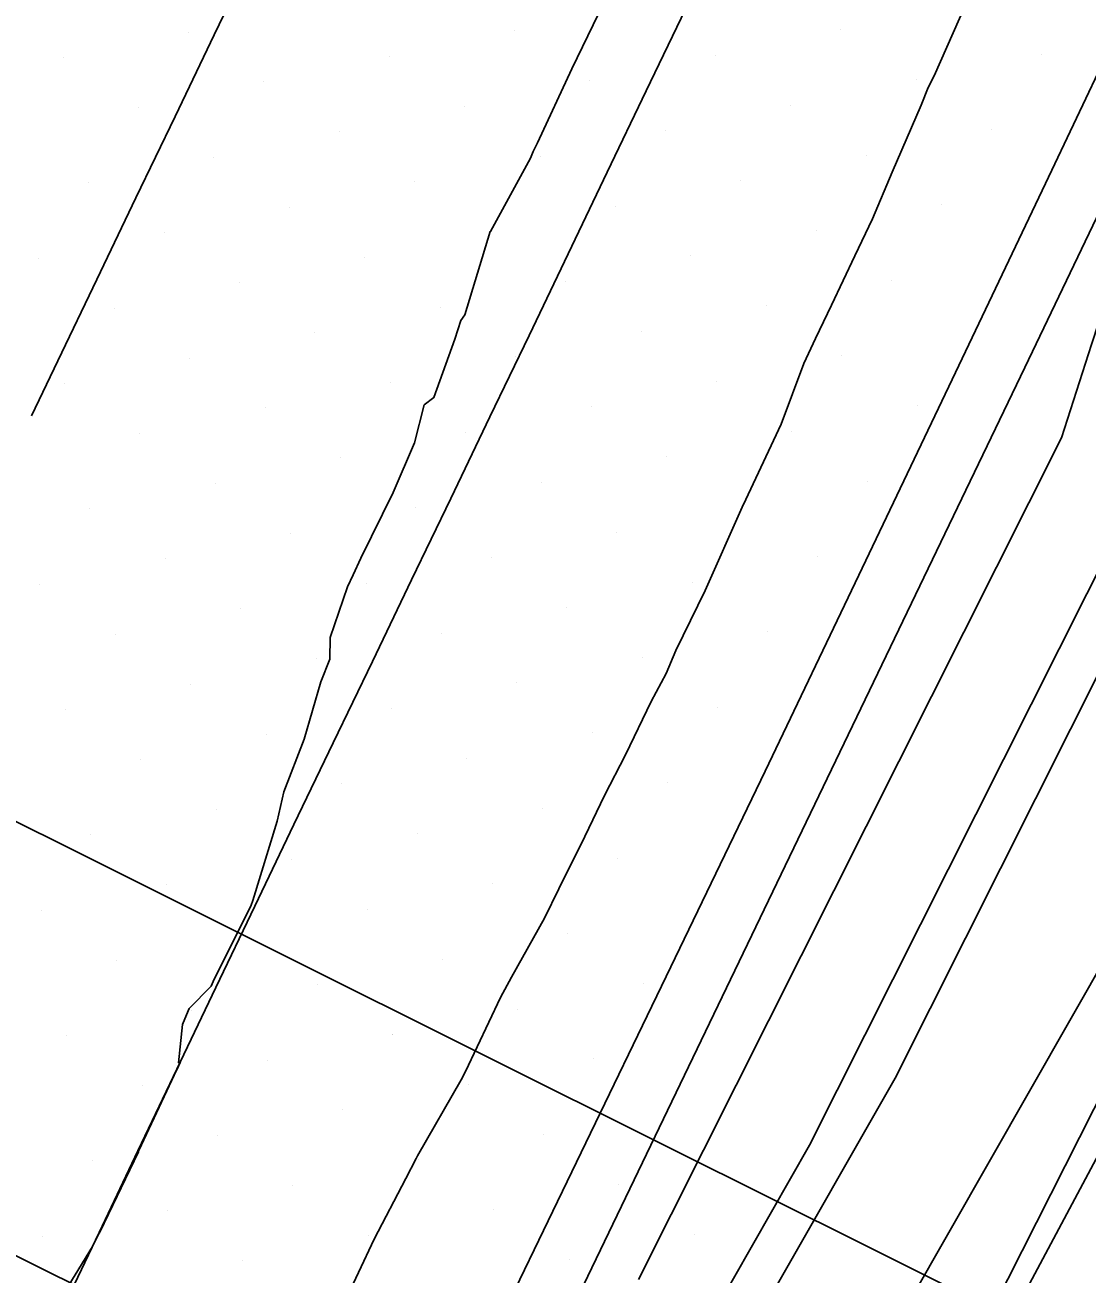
# Model space of a CAD drawing. Extents: x 2354170 to 2357230, y 866100 to 868290.
# Drawn here: x 2355704.53 to 2355733.89, y 867217.21 to 867251.74 of the extents above; entities that cross this region are included whole.
import ezdxf

# ---------------------------------------------------------------- set-up
doc = ezdxf.new("R2010")
doc.units = 0
for name, color, linetype in [('Default', 7, 'Continuous'), ('DTM Contours Minor', 7, 'Continuous'), ('Exist DTM Breakline', 7, 'Continuous'), ('Exist DTM Scan Elevation Point', 7, 'Continuous'), ('Exist Roads EOP', 7, 'Continuous'), ('Exist Structure Major Box Culvert or Tunnel Topo', 7, 'Continuous'), ('PH Exist DTM Breakline', 7, 'Continuous'), ('Scratch_Level_0', 7, 'Continuous'), ('Scratch_Level_4', 7, 'Continuous')]:
    doc.layers.add(name, color=color, linetype=linetype)

msp = doc.modelspace()

# ---------------------------------------------------------------- linework, layer by layer
at = {"layer": 'Default'}
for points in [[(2355776.647, 867324.525), (2355770.146, 867309.808), (2355769.442, 867304.491), (2355766.909, 867297.782), (2355760.844, 867284.195), (2355755.746, 867275.583), (2355750.056, 867266.377), (2355744.423, 867253.248), (2355741.937, 867245.678), (2355737.573, 867231.959), (2355735.68, 867228.193), (2355723.378, 867206.633)], [(2355775.878, 867316.229), (2355772.704, 867309.045), (2355771.709, 867301.53), (2355771.484, 867300.823), (2355771.38, 867300.541), (2355763.249, 867282.678), (2355763.104, 867282.438), (2355760.388, 867277.217), (2355756.303, 867270.316), (2355755.028, 867268.254), (2355747.14, 867249.869), (2355745.886, 867247.138), (2355745.827, 867247.01), (2355745.7, 867246.757), (2355739.08, 867229.651), (2355725.661, 867204.501)], [(2355721.491, 867217.061), (2355733.186, 867240.328), (2355734.008, 867242.91), (2355737.371, 867253.151), (2355739.055, 867258.503), (2355740.361, 867261.156), (2355741.514, 867263.524), (2355742.644, 867266.225), (2355743.884, 867268.805), (2355747.583, 867274.713), (2355754.632, 867286.117), (2355755.745, 867287.998), (2355757.069, 867290.965), (2355761.495, 867302.687), (2355763.473, 867307.97), (2355764.483, 867309.88), (2355765.241, 867311.458), (2355765.99, 867313.13), (2355766.711, 867314.508)], [(2355756.219, 867282.59), (2355755.189, 867280.85), (2355745.083, 867264.5), (2355743.058, 867259.78), (2355737.972, 867244.294), (2355735.38, 867236.143), (2355728.586, 867222.627), (2355721.568, 867210.328), (2355713.547, 867194.27), (2355712.799, 867192.935)], [(2355713.32, 867216.333), (2355714.183, 867218.173), (2355715.061, 867219.852), (2355715.345, 867220.402), (2355715.379, 867220.473), (2355716.588, 867222.577), (2355716.707, 867222.808), (2355717.678, 867224.853), (2355717.981, 867225.412), (2355718.895, 867227.046), (2355719.286, 867227.862), (2355720.005, 867229.309), (2355720.549, 867230.434), (2355721.131, 867231.562), (2355721.839, 867233.04), (2355722.258, 867233.814), (2355722.518, 867234.443), (2355723.33, 867236.103), (2355724.353, 867238.413), (2355724.357, 867238.421), (2355724.379, 867238.467), (2355725.436, 867240.704), (2355726.058, 867242.38), (2355726.382, 867243.076), (2355726.824, 867243.996), (2355727.471, 867245.353), (2355727.96, 867246.376), (2355728.503, 867247.668), (2355729.307, 867249.52), (2355729.497, 867250.008), (2355729.661, 867250.33), (2355730.542, 867252.314)], [(2355705.436, 867216.4), (2355706.395, 867217.969), (2355706.586, 867218.34), (2355706.599, 867218.363), (2355707.67, 867220.583), (2355707.681, 867220.62), (2355708.733, 867222.867), (2355708.736, 867222.872), (2355708.82, 867223.059), (2355708.776, 867223.049), (2355708.885, 867224.109), (2355709.038, 867224.482), (2355709.069, 867224.554), (2355709.674, 867225.164), (2355709.729, 867225.293), (2355710.783, 867227.407), (2355710.826, 867227.536), (2355711.503, 867229.727), (2355711.69, 867230.536), (2355712.247, 867231.998), (2355712.708, 867233.581), (2355712.955, 867234.204), (2355712.964, 867234.806), (2355713.447, 867236.204), (2355713.604, 867236.542), (2355713.816, 867237.001), (2355714.707, 867238.81), (2355715.295, 867240.188), (2355715.569, 867241.237), (2355715.837, 867241.439), (2355716.414, 867243.051), (2355716.578, 867243.567), (2355716.691, 867243.724), (2355717.391, 867246.026), (2355717.391, 867246.027), (2355717.395, 867246.034), (2355718.504, 867248.058), (2355718.58, 867248.238), (2355718.694, 867248.485), (2355719.65, 867250.528), (2355720.381, 867252.048)]]:
    msp.add_lwpolyline(points, dxfattribs=at)
at = {"layer": 'DTM Contours Minor'}
msp.add_lwpolyline([(2355720.964, 867211.559), (2355726.221, 867220.772), (2355734.649, 867237.538), (2355736.651, 867243.833), (2355742.603, 867261.958), (2355743.425, 867263.874), (2355755.003, 867282.606), (2355757.445, 867286.73), (2355760.349, 867293.237), (2355766.598, 867309.788), (2355766.735, 867310.825), (2355769.959, 867318.122), (2355774.91, 867328.72), (2355775.536, 867330.173), (2355776.328, 867331.674), (2355782.009, 867335.916), (2355782.175, 867336.255), (2355782.339, 867336.587), (2355782.402, 867336.663)], dxfattribs=at)
at = {"layer": 'Exist DTM Breakline'}
for points in [[(2355704.709, 867240.938), (2355705.436, 867242.452), (2355706.517, 867244.705), (2355707.599, 867246.959), (2355708.681, 867249.213), (2355709.762, 867251.467), (2355710.844, 867253.721)], [(2355722.785, 867252.175), (2355721.702, 867249.922), (2355720.621, 867247.668), (2355719.542, 867245.413), (2355718.464, 867243.157), (2355717.385, 867240.902), (2355716.303, 867238.648), (2355715.218, 867236.396), (2355714.133, 867234.144), (2355713.048, 867231.891), (2355711.966, 867229.638), (2355710.888, 867227.382), (2355709.809, 867225.127), (2355708.731, 867222.871), (2355707.654, 867220.615), (2355706.58, 867218.357), (2355705.506, 867216.1)]]:
    msp.add_lwpolyline(points, dxfattribs=at)
at = {"layer": 'Exist DTM Scan Elevation Point'}
for p, q in [((2355709.05, 867251.545), (2355709.05, 867251.545)), ((2355718.064, 867251.577), (2355718.064, 867251.577)), ((2355727.078, 867251.608), (2355727.078, 867251.608)), ((2355705.586, 867250.839), (2355705.586, 867250.839)), ((2355714.6, 867250.871), (2355714.6, 867250.871)), ((2355723.614, 867250.903), (2355723.614, 867250.903)), ((2355732.627, 867250.934), (2355732.627, 867250.934)), ((2355711.135, 867250.166), (2355711.135, 867250.166)), ((2355720.149, 867250.197), (2355720.149, 867250.197)), ((2355729.163, 867250.229), (2355729.163, 867250.229)), ((2355707.671, 867249.46), (2355707.671, 867249.46)), ((2355716.685, 867249.492), (2355716.685, 867249.492)), ((2355725.699, 867249.523), (2355725.699, 867249.523)), ((2355713.22, 867248.786), (2355713.22, 867248.786)), ((2355722.234, 867248.818), (2355722.234, 867248.818)), ((2355731.248, 867248.849), (2355731.248, 867248.849)), ((2355709.756, 867248.081), (2355709.756, 867248.081)), ((2355718.77, 867248.112), (2355718.77, 867248.112)), ((2355727.784, 867248.144), (2355727.784, 867248.144)), ((2355706.292, 867247.375), (2355706.292, 867247.375)), ((2355715.305, 867247.407), (2355715.305, 867247.407)), ((2355724.319, 867247.438), (2355724.319, 867247.438)), ((2355711.841, 867246.701), (2355711.841, 867246.701)), ((2355720.855, 867246.733), (2355720.855, 867246.733)), ((2355729.869, 867246.764), (2355729.869, 867246.764)), ((2355708.377, 867245.996), (2355708.377, 867245.996)), ((2355717.39, 867246.027), (2355717.39, 867246.027)), ((2355726.404, 867246.059), (2355726.404, 867246.059)), ((2355704.912, 867245.29), (2355704.912, 867245.29)), ((2355713.926, 867245.322), (2355713.926, 867245.322)), ((2355722.94, 867245.353), (2355722.94, 867245.353)), ((2355710.462, 867244.616), (2355710.462, 867244.616)), ((2355719.475, 867244.648), (2355719.475, 867244.648)), ((2355728.489, 867244.679), (2355728.489, 867244.679)), ((2355706.997, 867243.911), (2355706.997, 867243.911)), ((2355716.011, 867243.942), (2355716.011, 867243.942)), ((2355725.025, 867243.974), (2355725.025, 867243.974)), ((2355712.547, 867243.237), (2355712.547, 867243.237)), ((2355721.56, 867243.268), (2355721.56, 867243.268)), ((2355709.082, 867242.531), (2355709.082, 867242.531)), ((2355718.096, 867242.563), (2355718.096, 867242.563)), ((2355727.11, 867242.595), (2355727.11, 867242.595)), ((2355705.618, 867241.826), (2355705.618, 867241.826)), ((2355714.632, 867241.857), (2355714.632, 867241.857)), ((2355723.645, 867241.889), (2355723.645, 867241.889)), ((2355711.167, 867241.152), (2355711.167, 867241.152)), ((2355720.181, 867241.183), (2355720.181, 867241.183)), ((2355729.195, 867241.215), (2355729.195, 867241.215)), ((2355707.703, 867240.446), (2355707.703, 867240.446)), ((2355716.716, 867240.478), (2355716.716, 867240.478)), ((2355725.73, 867240.51), (2355725.73, 867240.51)), ((2355713.252, 867239.772), (2355713.252, 867239.772)), ((2355722.266, 867239.804), (2355722.266, 867239.804)), ((2355709.788, 867239.067), (2355709.788, 867239.067)), ((2355718.801, 867239.098), (2355718.801, 867239.098)), ((2355727.815, 867239.13), (2355727.815, 867239.13)), ((2355706.323, 867238.361), (2355706.323, 867238.361)), ((2355715.337, 867238.393), (2355715.337, 867238.393)), ((2355724.351, 867238.425), (2355724.351, 867238.425)), ((2355711.873, 867237.687), (2355711.873, 867237.687)), ((2355720.886, 867237.719), (2355720.886, 867237.719)), ((2355708.408, 867236.982), (2355708.408, 867236.982)), ((2355717.422, 867237.013), (2355717.422, 867237.013)), ((2355726.436, 867237.045), (2355726.436, 867237.045)), ((2355704.944, 867236.276), (2355704.944, 867236.276)), ((2355713.958, 867236.308), (2355713.958, 867236.308)), ((2355722.971, 867236.34), (2355722.971, 867236.34)), ((2355710.493, 867235.602), (2355710.493, 867235.602)), ((2355719.507, 867235.634), (2355719.507, 867235.634)), ((2355707.029, 867234.897), (2355707.029, 867234.897)), ((2355716.043, 867234.928), (2355716.043, 867234.928)), ((2355725.056, 867234.96), (2355725.056, 867234.96)), ((2355712.578, 867234.223), (2355712.578, 867234.223)), ((2355721.592, 867234.255), (2355721.592, 867234.255)), ((2355709.114, 867233.517), (2355709.114, 867233.517)), ((2355718.128, 867233.549), (2355718.128, 867233.549)), ((2355705.649, 867232.812), (2355705.649, 867232.812)), ((2355714.663, 867232.843), (2355714.663, 867232.843)), ((2355723.677, 867232.875), (2355723.677, 867232.875)), ((2355711.199, 867232.138), (2355711.199, 867232.138)), ((2355720.213, 867232.17), (2355720.213, 867232.17)), ((2355707.734, 867231.432), (2355707.734, 867231.432)), ((2355716.748, 867231.464), (2355716.748, 867231.464)), ((2355713.284, 867230.758), (2355713.284, 867230.758)), ((2355722.298, 867230.79), (2355722.298, 867230.79)), ((2355709.819, 867230.053), (2355709.819, 867230.053)), ((2355718.833, 867230.085), (2355718.833, 867230.085)), ((2355706.355, 867229.347), (2355706.355, 867229.347)), ((2355715.369, 867229.379), (2355715.369, 867229.379)), ((2355711.904, 867228.673), (2355711.904, 867228.673)), ((2355720.918, 867228.705), (2355720.918, 867228.705)), ((2355708.44, 867227.968), (2355708.44, 867227.968)), ((2355717.454, 867228), (2355717.454, 867228)), ((2355704.975, 867227.262), (2355704.975, 867227.262)), ((2355713.989, 867227.294), (2355713.989, 867227.294)), ((2355719.539, 867226.62), (2355719.539, 867226.62)), ((2355707.06, 867225.883), (2355707.06, 867225.883)), ((2355716.074, 867225.915), (2355716.074, 867225.915)), ((2355712.61, 867225.209), (2355712.61, 867225.209)), ((2355721.624, 867225.241), (2355721.624, 867225.241)), ((2355709.145, 867224.504), (2355709.145, 867224.504)), ((2355718.159, 867224.535), (2355718.159, 867224.535)), ((2355705.681, 867223.798), (2355705.681, 867223.798)), ((2355714.695, 867223.83), (2355714.695, 867223.83)), ((2355711.23, 867223.124), (2355711.23, 867223.124)), ((2355720.244, 867223.156), (2355720.244, 867223.156)), ((2355707.766, 867222.419), (2355707.766, 867222.419)), ((2355716.78, 867222.45), (2355716.78, 867222.45)), ((2355713.315, 867221.745), (2355713.315, 867221.745)), ((2355709.851, 867221.039), (2355709.851, 867221.039)), ((2355718.865, 867221.071), (2355718.865, 867221.071)), ((2355706.387, 867220.334), (2355706.387, 867220.334)), ((2355715.4, 867220.365), (2355715.4, 867220.365)), ((2355711.936, 867219.66), (2355711.936, 867219.66)), ((2355708.472, 867218.954), (2355708.472, 867218.954)), ((2355717.485, 867218.986), (2355717.485, 867218.986)), ((2355714.021, 867218.28), (2355714.021, 867218.28)), ((2355705.007, 867218.249), (2355705.007, 867218.249)), ((2355710.557, 867217.575), (2355710.557, 867217.575))]:
    msp.add_line(p, q, dxfattribs=at)
at = {"layer": 'Exist Roads EOP'}
msp.add_lwpolyline([(2355717.167, 867214.902), (2355719.78, 867220.303), (2355722.388, 867225.706), (2355724.988, 867231.114), (2355727.58, 867236.525), (2355730.163, 867241.941), (2355732.738, 867247.36), (2355735.308, 867252.782), (2355737.873, 867258.206), (2355740.437, 867263.63), (2355743.002, 867269.054), (2355745.57, 867274.477), (2355748.141, 867279.898), (2355750.716, 867285.318), (2355753.292, 867290.736), (2355755.869, 867296.155), (2355758.447, 867301.573), (2355761.025, 867306.991), (2355763.601, 867312.41), (2355766.176, 867317.829)], dxfattribs=at)
at = {"layer": 'Exist Structure Major Box Culvert or Tunnel Topo'}
msp.add_lwpolyline([(2355679.46, 867242.082), (2355684.831, 867239.407), (2355690.202, 867236.734), (2355695.573, 867234.059), (2355700.942, 867231.38), (2355706.311, 867228.702), (2355711.679, 867226.023), (2355717.048, 867223.344), (2355722.417, 867220.665), (2355727.786, 867217.987), (2355733.156, 867215.311)], dxfattribs=at)
at = {"layer": 'PH Exist DTM Breakline'}
for points in [[(2355837.882, 867455.403), (2355821.17, 867421.842), (2355806.344, 867389.74), (2355794.755, 867363.845), (2355793.088, 867352.536), (2355792.171, 867348.439), (2355790.111, 867345.552), (2355782.553, 867336.039), (2355777.227, 867330.778), (2355765.909, 867311.071), (2355754.32, 867289.06), (2355742.292, 867263.446), (2355732.169, 867242.268), (2355700.262, 867175.95), (2355686.45, 867146.762), (2355675.72, 867125.097), (2355660.554, 867093.452), (2355646.796, 867063.536), (2355632.78, 867034.163), (2355619.043, 867004.402), (2355606.805, 866979.006), (2355594.124, 866952.764), (2355579.808, 866923.86)], [(2355775.144, 867308.317), (2355771.38, 867300.88), (2355762.919, 867282.648), (2355756.464, 867268.795), (2355745.728, 867247.001), (2355738.42, 867230.343), (2355710.775, 867175.696), (2355702.12, 867156.179), (2355694.983, 867137.997), (2355692.56, 867132.526), (2355692.233, 867131.183), (2355691.311, 867129.313), (2355687.936, 867124.744), (2355679.451, 867111.705), (2355670.374, 867094.617), (2355667.473, 867088.652), (2355653.715, 867064.678), (2355641.108, 867037.333), (2355633.25, 867028.288)]]:
    msp.add_lwpolyline(points, dxfattribs=at)
at = {"layer": 'Scratch_Level_0'}
for p, q in [((2355704.975, 867227.263), (2355704.975, 867227.263)), ((2355707.06, 867225.883), (2355707.06, 867225.883)), ((2355712.609, 867225.209), (2355712.609, 867225.209)), ((2355709.145, 867224.504), (2355709.145, 867224.504)), ((2355705.681, 867223.798), (2355705.681, 867223.798)), ((2355714.694, 867223.83), (2355714.694, 867223.83)), ((2355711.23, 867223.124), (2355711.23, 867223.124)), ((2355707.766, 867222.419), (2355707.766, 867222.419)), ((2355716.779, 867222.45), (2355716.779, 867222.45)), ((2355713.315, 867221.745), (2355713.315, 867221.745)), ((2355709.851, 867221.039), (2355709.851, 867221.039)), ((2355718.864, 867221.071), (2355718.864, 867221.071)), ((2355706.386, 867220.334), (2355706.386, 867220.334)), ((2355715.4, 867220.365), (2355715.4, 867220.365)), ((2355711.936, 867219.66), (2355711.936, 867219.66)), ((2355720.949, 867219.692), (2355720.949, 867219.692)), ((2355708.471, 867218.954), (2355708.471, 867218.954)), ((2355717.485, 867218.986), (2355717.485, 867218.986)), ((2355714.021, 867218.28), (2355714.021, 867218.28)), ((2355723.034, 867218.312), (2355723.034, 867218.312)), ((2355705.007, 867218.249), (2355705.007, 867218.249)), ((2355710.556, 867217.575), (2355710.556, 867217.575)), ((2355719.57, 867217.607), (2355719.57, 867217.607))]:
    msp.add_line(p, q, dxfattribs=at)
at = {"layer": 'Scratch_Level_4'}
msp.add_lwpolyline([(2355681.998, 867228.748), (2355684.241, 867227.644), (2355686.483, 867226.539), (2355688.724, 867225.432), (2355690.965, 867224.323), (2355693.204, 867223.212), (2355695.444, 867222.101), (2355697.682, 867220.989), (2355699.921, 867219.877), (2355702.16, 867218.764), (2355704.398, 867217.653), (2355706.638, 867216.541)], dxfattribs=at)

doc.saveas('drawing.dxf')
